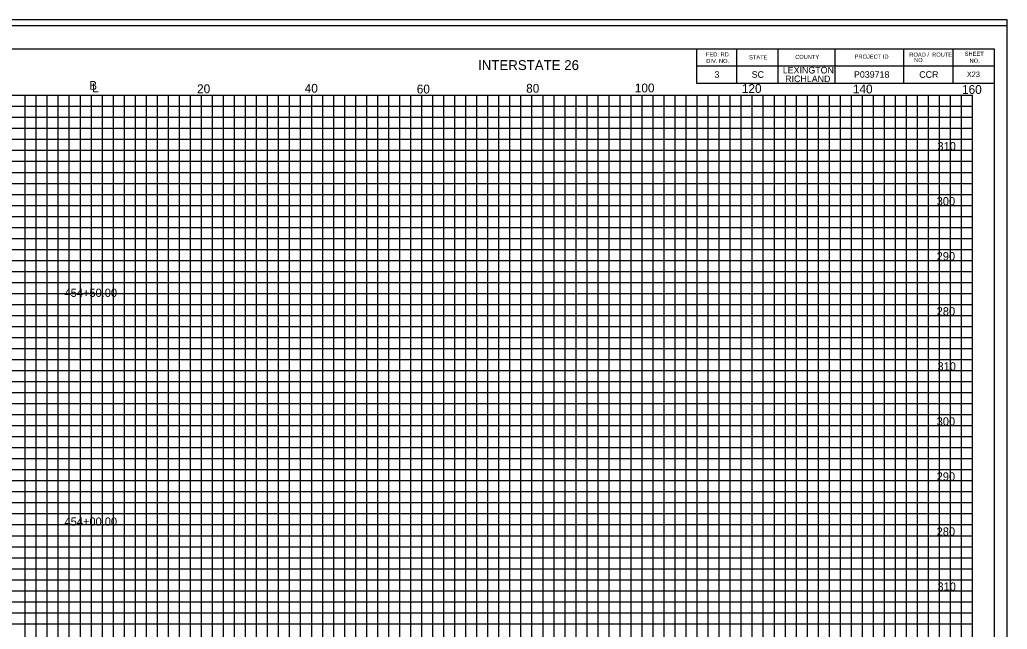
# Model space of a CAD drawing. Extents: x 967 to 1746, y 964 to 7904.
# Drawn here: x 1147 to 1326.3, y 6393 to 6503.7 of the extents above; entities that cross this region are included whole.
import ezdxf

# ---------------------------------------------------------------- set-up
doc = ezdxf.new("R2010")
doc.units = 0
for name, color, linetype in [('Default', 7, 'Continuous'), ('RD_SHT_Bndy', 7, 'Continuous'), ('RD_SHT_IplotShp', 7, 'Continuous'), ('RD_SHT_MjGrid', 7, 'Continuous'), ('RD_SHT_MnGrid', 7, 'Continuous'), ('RD_SHT_TX', 7, 'Continuous'), ('RD_Sketch1', 7, 'Continuous')]:
    doc.layers.add(name, color=color, linetype=linetype)

msp = doc.modelspace()

# ---------------------------------------------------------------- linework, layer by layer
at = {"layer": 'RD_SHT_Bndy'}
for p, q in [((996.11, 6498.46), (1323.89, 6498.46)), ((1269.89, 6498.46), (1269.89, 6492.21)), ((1277.14, 6498.46), (1277.14, 6492.21)), ((1284.64, 6498.46), (1284.64, 6492.21)), ((1295, 6498.46), (1295, 6492.21)), ((1307.43, 6498.46), (1307.43, 6492.21)), ((1316.39, 6498.46), (1316.39, 6492.21)), ((1323.89, 6498.46), (1323.89, 6288.98)), ((1269.89, 6495.33), (1323.89, 6495.33)), ((1269.89, 6492.21), (1323.89, 6492.21))]:
    msp.add_line(p, q, dxfattribs=at)
at = {"layer": 'RD_SHT_IplotShp'}
for points in [[(967.41, 6283.72), (1326.28, 6283.72), (1326.28, 6503.72), (967.41, 6503.72)], [(988.52, 6284.84), (1326.28, 6284.84), (1326.28, 6502.6), (988.52, 6502.6)]]:
    msp.add_lwpolyline(points, close=True, dxfattribs=at)
at = {"layer": 'RD_SHT_MjGrid'}
for p, q in [((1000, 6490), (1320, 6490)), ((1150, 6320), (1150, 6490)), ((1160, 6320), (1160, 6490)), ((1170, 6320), (1170, 6490)), ((1180, 6320), (1180, 6490)), ((1190, 6320), (1190, 6490)), ((1200, 6320), (1200, 6490)), ((1210, 6320), (1210, 6490)), ((1220, 6320), (1220, 6490)), ((1230, 6320), (1230, 6490)), ((1240, 6320), (1240, 6490)), ((1250, 6320), (1250, 6490)), ((1260, 6320), (1260, 6490)), ((1270, 6320), (1270, 6490)), ((1280, 6320), (1280, 6490)), ((1290, 6320), (1290, 6490)), ((1300, 6320), (1300, 6490)), ((1310, 6320), (1310, 6490)), ((1320, 6320), (1320, 6490)), ((1000, 6480), (1320, 6480)), ((1000, 6470), (1320, 6470)), ((1000, 6460), (1320, 6460)), ((1000, 6450), (1320, 6450)), ((1000, 6440), (1320, 6440)), ((1000, 6430), (1320, 6430)), ((1000, 6420), (1320, 6420)), ((1000, 6410), (1320, 6410)), ((1000, 6400), (1320, 6400))]:
    msp.add_line(p, q, dxfattribs=at)
at = {"layer": 'RD_SHT_MnGrid'}
for p, q in [((1148, 6320), (1148, 6490)), ((1152, 6320), (1152, 6490)), ((1154, 6320), (1154, 6490)), ((1156, 6320), (1156, 6490)), ((1158, 6320), (1158, 6490)), ((1162, 6320), (1162, 6490)), ((1164, 6320), (1164, 6490)), ((1166, 6320), (1166, 6490)), ((1168, 6320), (1168, 6490)), ((1172, 6320), (1172, 6490)), ((1174, 6320), (1174, 6490)), ((1176, 6320), (1176, 6490)), ((1178, 6320), (1178, 6490)), ((1182, 6320), (1182, 6490)), ((1184, 6320), (1184, 6490)), ((1186, 6320), (1186, 6490)), ((1188, 6320), (1188, 6490)), ((1192, 6320), (1192, 6490)), ((1194, 6320), (1194, 6490)), ((1196, 6320), (1196, 6490)), ((1198, 6320), (1198, 6490)), ((1202, 6320), (1202, 6490)), ((1204, 6320), (1204, 6490)), ((1206, 6320), (1206, 6490)), ((1208, 6320), (1208, 6490)), ((1212, 6320), (1212, 6490)), ((1214, 6320), (1214, 6490)), ((1216, 6320), (1216, 6490)), ((1218, 6320), (1218, 6490)), ((1222, 6320), (1222, 6490)), ((1224, 6320), (1224, 6490)), ((1226, 6320), (1226, 6490)), ((1228, 6320), (1228, 6490)), ((1232, 6320), (1232, 6490)), ((1234, 6320), (1234, 6490)), ((1236, 6320), (1236, 6490)), ((1238, 6320), (1238, 6490)), ((1242, 6320), (1242, 6490)), ((1244, 6320), (1244, 6490)), ((1246, 6320), (1246, 6490)), ((1248, 6320), (1248, 6490)), ((1252, 6320), (1252, 6490)), ((1254, 6320), (1254, 6490)), ((1256, 6320), (1256, 6490)), ((1258, 6320), (1258, 6490)), ((1262, 6320), (1262, 6490)), ((1264, 6320), (1264, 6490)), ((1266, 6320), (1266, 6490)), ((1268, 6320), (1268, 6490)), ((1272, 6320), (1272, 6490)), ((1274, 6320), (1274, 6490)), ((1276, 6320), (1276, 6490)), ((1278, 6320), (1278, 6490)), ((1282, 6320), (1282, 6490)), ((1284, 6320), (1284, 6490)), ((1286, 6320), (1286, 6490)), ((1288, 6320), (1288, 6490)), ((1292, 6320), (1292, 6490)), ((1294, 6320), (1294, 6490)), ((1296, 6320), (1296, 6490)), ((1298, 6320), (1298, 6490)), ((1302, 6320), (1302, 6490)), ((1304, 6320), (1304, 6490)), ((1306, 6320), (1306, 6490)), ((1308, 6320), (1308, 6490)), ((1312, 6320), (1312, 6490)), ((1314, 6320), (1314, 6490)), ((1316, 6320), (1316, 6490)), ((1318, 6320), (1318, 6490)), ((1000, 6488), (1320, 6488)), ((1000, 6486), (1320, 6486)), ((1000, 6484), (1320, 6484)), ((1000, 6482), (1320, 6482)), ((1000, 6478), (1320, 6478)), ((1000, 6476), (1320, 6476)), ((1000, 6474), (1320, 6474)), ((1000, 6472), (1320, 6472)), ((1000, 6468), (1320, 6468)), ((1000, 6466), (1320, 6466)), ((1000, 6464), (1320, 6464)), ((1000, 6462), (1320, 6462)), ((1000, 6458), (1320, 6458)), ((1000, 6456), (1320, 6456)), ((1000, 6454), (1320, 6454)), ((1000, 6452), (1320, 6452)), ((1000, 6448), (1320, 6448)), ((1000, 6446), (1320, 6446)), ((1000, 6444), (1320, 6444)), ((1000, 6442), (1320, 6442)), ((1000, 6438), (1320, 6438)), ((1000, 6436), (1320, 6436)), ((1000, 6434), (1320, 6434)), ((1000, 6432), (1320, 6432)), ((1000, 6428), (1320, 6428)), ((1000, 6426), (1320, 6426)), ((1000, 6424), (1320, 6424)), ((1000, 6422), (1320, 6422)), ((1000, 6418), (1320, 6418)), ((1000, 6416), (1320, 6416)), ((1000, 6414), (1320, 6414)), ((1000, 6412), (1320, 6412)), ((1000, 6408), (1320, 6408)), ((1000, 6406), (1320, 6406)), ((1000, 6404), (1320, 6404)), ((1000, 6402), (1320, 6402)), ((1000, 6398), (1320, 6398)), ((1000, 6396), (1320, 6396)), ((1000, 6394), (1320, 6394))]:
    msp.add_line(p, q, dxfattribs=at)
at = {"layer": 'RD_Sketch1'}
msp.add_lwpolyline([(967.41, 6283.72), (1326.28, 6283.72), (1326.28, 6503.72), (967.41, 6503.72)], close=True, dxfattribs=at)

# ---------------------------------------------------------------- texts
at = {"layer": 'Default'}
for s, height, p in [('X23', 1, (1318.95, 6493.3)), ('310', 1.5, (1313.61, 6480)), ('300', 1.5, (1313.47, 6470)), ('290', 1.5, (1313.47, 6460)), ('454+50.00', 1.5, (1155.13, 6453.37)), ('280', 1.5, (1313.47, 6450)), ('310', 1.5, (1313.61, 6440)), ('300', 1.5, (1313.47, 6430)), ('290', 1.5, (1313.47, 6420)), ('454+00.00', 1.5, (1155.13, 6411.81)), ('280', 1.5, (1313.47, 6410)), ('310', 1.5, (1313.61, 6400))]:
    msp.add_text(s, height=height, dxfattribs=at).set_placement(p)
at = {"layer": 'RD_SHT_TX'}
for s, height, p in [('FED. RD.', 0.75, (1271.58, 6497.05)), ('STATE', 0.75, (1279.41, 6496.53)), ('COUNTY', 0.75, (1287.78, 6496.59)), ('PROJECT ID', 0.75, (1298.58, 6496.63)), ('ROAD /  ROUTE', 0.75, (1308.51, 6497.01)), ('SHEET', 0.75, (1318.56, 6497.16)), ('DIV. NO.', 0.75, (1271.64, 6495.86)), ('   NO.', 0.75, (1308.51, 6496.03)), ('NO.', 0.75, (1319.45, 6495.91)), ('3', 1.2, (1273.12, 6493.17)), ('SC', 1.2, (1279.89, 6493.17)), ('LEXINGTON', 1.2, (1285.54, 6493.96)), ('P039718', 1.2, (1298.46, 6493.17)), ('CCR', 1.2, (1310.31, 6493.17)), ('B', 1.6, (1159.61, 6490.99)), ('L', 1.6, (1160.12, 6490.54)), ('20', 1.6, (1179.2, 6490.38)), ('40', 1.6, (1198.74, 6490.47)), ('60', 1.6, (1219.08, 6490.33)), ('80', 1.6, (1238.94, 6490.47)), ('100', 1.6, (1258.67, 6490.53)), ('120', 1.6, (1278.11, 6490.43)), ('RICHLAND', 1.2, (1285.97, 6492.39)), ('140', 1.6, (1298.26, 6490.34)), ('160', 1.6, (1318.08, 6490.25))]:
    msp.add_text(s, height=height, dxfattribs=at).set_placement(p)
msp.add_text('INTERSTATE 26', height=1.8, rotation=0, dxfattribs=at).set_placement((1230.21, 6494.58))

doc.saveas('drawing.dxf')
